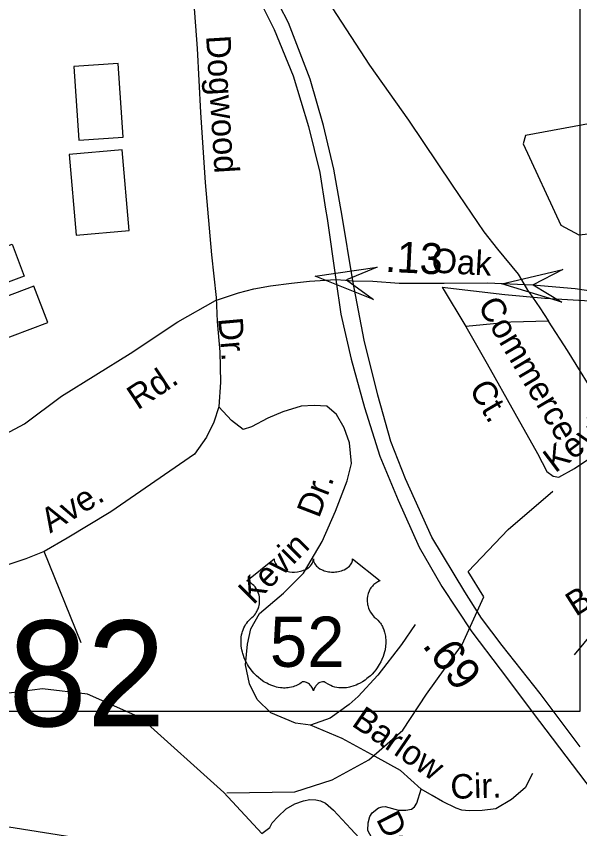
# Model space of a CAD drawing. Extents: x 1547597 to 1699558, y 810033 to 920809.
# Drawn here: x 1624425 to 1626612, y 882486 to 885639 of the extents above; entities that cross this region are included whole.
import ezdxf

# ---------------------------------------------------------------- set-up
doc = ezdxf.new("R2010")
doc.units = 0
for name, color, linetype in [('Exist Cultural Warehouse Building Footprint', 7, 'Continuous'), ('Exist Hydrographic Creek Single Shore', 7, 'Continuous'), ('Exist Hydrographic Misc Water Feature', 7, 'Continuous'), ('Exist Road Non-System Type 51', 7, 'Continuous'), ('Exist Road Non-System Type 51 Label', 7, 'Continuous'), ('Exist Road Primary US Divided Attributed', 7, 'Continuous'), ('Exist Road Primary US Mileage Hundredths English Label', 7, 'Continuous'), ('Exist Road Primary US Shield CELL', 7, 'Continuous'), ('Exist Road Primary US Shield Number Label', 7, 'Continuous'), ('Exist Road Secondary Mileage Hundredths English Label', 7, 'Continuous'), ('Exist Road Secondary Structure Standard Bridge Attributed CELL', 7, 'Continuous'), ('Exist Road Secondary Structure Standard Bridge Number Label', 7, 'Continuous'), ('Exist Road Secondary Type 51 Attributed', 7, 'Continuous'), ('Exist Road Secondary Type 51 Label', 7, 'Continuous'), ('Exist Utilities Electrical Transmission Line', 7, 'Continuous'), ('Prop DSN Text', 7, 'Continuous')]:
    doc.layers.add(name, color=color, linetype=linetype)

msp = doc.modelspace()

# ---------------------------------------------------------------- linework, layer by layer
at = {"layer": 'Exist Cultural Warehouse Building Footprint'}
for points in [[(1624840, 885170.1), (1624820.7, 885455.9), (1624648.3, 885444.3), (1624667.5, 885158.5)], [(1624863.7, 884808.1), (1624836.5, 885121.1), (1624630.4, 885103.2), (1624657.7, 884790.2)], [(1624103.6, 884641.1), (1624409.1, 884755.2), (1624455.6, 884630.6), (1624150.1, 884516.5)], [(1624494, 884592), (1624218.6, 884487.9), (1624272, 884346.7), (1624547.4, 884450.8)]]:
    msp.add_lwpolyline(points, close=True, dxfattribs=at)
at = {"layer": 'Exist Hydrographic Creek Single Shore'}
msp.add_lwpolyline([(1625377.5, 882467.3), (1625230.8, 882626.6), (1624908.8, 882915.5), (1624701.8, 883008.3), (1624526.8, 883028.3), (1624284.8, 882997.1), (1623914.8, 882751.9), (1623638.8, 882691.8), (1623262.8, 882653.5), (1623088.8, 882575), (1622562, 882096.8)], dxfattribs=at)
at = {"layer": 'Exist Hydrographic Misc Water Feature'}
for points in [[(1627930.1, 884913.5), (1627629.1, 885050), (1627210.4, 885186.5), (1627022.3, 885219.5), (1626660.1, 885224.2), (1626401.4, 885177.1), (1626392, 885144.2), (1626537.8, 884828.7), (1626608.4, 884791.1), (1626744.8, 884805.2), (1627389.2, 884833.4), (1627577.3, 884767.5), (1627807.8, 884715.7), (1628024.2, 884729.9), (1628146.5, 884673.4), (1628278.2, 884758.1), (1628452.2, 885120.6), (1628522.8, 885421.9), (1628447.5, 885699.7)], [(1625242.1, 882625), (1625505.9, 882628.4), (1625651.2, 882675.8), (1625793.2, 882753.6), (1625925.1, 882868.7), (1626016.4, 883007.4), (1626155, 883200.3), (1626239.5, 883386.4), (1626178.7, 883484.6), (1626334.2, 883647), (1626506.6, 883795.9)], [(1625377.5, 882467.3), (1625408.9, 882490.8), (1625418.1, 882508), (1625439.6, 882532.1), (1625472.1, 882562.5), (1625505.7, 882582), (1625539.2, 882594.4), (1625564.9, 882599.2), (1625588, 882598.3), (1625605.9, 882594.2), (1625625, 882585), (1625656.2, 882557.6), (1625724, 882484.8), (1625787.9, 882415.4), (1625823.5, 882380.8), (1625836.1, 882364), (1625839.8, 882350.5), (1625838.4, 882336.5), (1625831.2, 882325), (1625813.1, 882313), (1625798.2, 882306.7), (1625750.7, 882306), (1625535.2, 882310.6)]]:
    msp.add_lwpolyline(points, dxfattribs=at)
at = {"layer": 'Exist Road Non-System Type 51'}
for p, q in [((1626078, 884587.5), (1626169.7, 884434.6)), ((1624676.5, 883207), (1624533.9, 883561.4))]:
    msp.add_line(p, q, dxfattribs=at)
for points in [[(1625094.7, 885996.3), (1625103.1, 885844.4), (1625127.4, 885514.1), (1625140.5, 885266.1), (1625157.6, 884994), (1625182.5, 884713.7), (1625200.6, 884547.7)], [(1626414.3, 884570.1), (1626374.5, 884638.9), (1626293.7, 884735.2), (1626240.6, 884802.4), (1626118.3, 884983.2), (1625949, 885236.1), (1625797.5, 885449.7), (1625652.9, 885672.2), (1625544.6, 885819.2)], [(1626078, 884587.5), (1626320.5, 884559.2), (1626475.7, 884544.7), (1626651.6, 884534.4), (1626793, 884529.9)], [(1626414.3, 884570.1), (1626457, 884507.4), (1626490.6, 884455.4)], [(1625200.6, 884547.7), (1625204.3, 884455.1), (1625214.9, 884337.1), (1625217.7, 884218.9), (1625210.6, 884123)], [(1626490.6, 884455.4), (1626343.9, 884452.4), (1626169.7, 884434.6)], [(1626765.6, 884000.4), (1626692.3, 884135), (1626563.9, 884342.3), (1626490.6, 884455.4)], [(1626169.7, 884434.6), (1626252.2, 884290.9), (1626359.2, 884098.3), (1626447.8, 883942.3), (1626484.5, 883872), (1626508.9, 883853.6), (1626530.3, 883850.6), (1626591.4, 883884.2), (1626646.5, 883920.9), (1626713.7, 883969.8), (1626765.6, 884000.4)], [(1625210.6, 884123), (1625191.9, 884063.4), (1625163.4, 884005.7), (1625116.6, 883940.2), (1624792.3, 883716.1), (1624623.3, 883614), (1624533.9, 883561.4)], [(1625566.7, 882887.5), (1625508.8, 882896), (1625413.2, 882935.2), (1625359.8, 882987.7), (1625330.6, 883047.9), (1625315.3, 883122.1), (1625322.3, 883202), (1625335, 883262), (1625369.6, 883321.5), (1625462.5, 883400.5), (1625539.3, 883477.6), (1625612.6, 883600.7), (1625663.8, 883718), (1625709, 883835.5), (1625725.8, 883903.2), (1625718.6, 883983.4), (1625697.4, 884041.5), (1625668, 884093.9), (1625630.3, 884126.3), (1625580.5, 884128.9), (1625530.4, 884125.5), (1625460.1, 884104.3), (1625402, 884078.9), (1625337.7, 884045.6), (1625305.5, 884036), (1625259.9, 884070.6), (1625210.6, 884123)], [(1624533.9, 883561.4), (1624462.7, 883533), (1624412.4, 883516.5), (1624285.9, 883475.8), (1624117.8, 883445.8), (1623961.7, 883433.6), (1623811.6, 883415.2), (1623721.5, 883392.2), (1623672.5, 883366.4), (1623552.3, 883290.2), (1623445.5, 883211.5), (1623355, 883162.5), (1623196.9, 883130.3), (1623027.4, 883114.9)], [(1627049.8, 883535.6), (1626992.1, 883497.7), (1626873.4, 883425.1), (1626786.8, 883370.2), (1626730.4, 883322.7), (1626665.5, 883251.6), (1626590.6, 883160.4)], [(1625972.7, 883278.7), (1625919.9, 883201.3), (1625828.6, 883082.3), (1625751.9, 882999.2), (1625717.4, 882967.6), (1625642.9, 882914.5), (1625566.7, 882887.5)], [(1625995.7, 882638.6), (1625916.5, 882711.5), (1625817.2, 882766.5), (1625689.9, 882835.9), (1625566.7, 882887.5)], [(1626428, 882699.7), (1626399.4, 882644), (1626346.9, 882598.7), (1626286.5, 882563.3), (1626232.5, 882555.9), (1626182.5, 882554.6), (1626154.7, 882557.1), (1626132.7, 882565), (1626079, 882591.7), (1626038.8, 882614.7), (1625995.7, 882638.6)], [(1626066.7, 881264.1), (1626062.1, 881340.8), (1626072.4, 881460.1), (1626072, 881596), (1626069.3, 881710), (1626054.6, 881832.1), (1626026.2, 881972.4), (1625981.9, 882117), (1625935.1, 882215.4), (1625888.1, 882318), (1625819.4, 882424.7), (1625789.9, 882478.9), (1625790.1, 882509.1), (1625796.6, 882533.2), (1625806.7, 882546.8), (1625830.9, 882566.5), (1625845.6, 882571.2), (1625857.1, 882572.2), (1625908.8, 882557.5), (1625936.8, 882557.4), (1625958.7, 882561.1), (1625971.1, 882570.9), (1625979, 882584.7), (1625995.7, 882638.6)]]:
    msp.add_lwpolyline(points, dxfattribs=at)
at = {"layer": 'Exist Road Primary US Divided Attributed'}
for points in [[(1623587.4, 887213.4), (1623697, 887101.5), (1623802.6, 887009.2), (1623896.1, 886938.8), (1623973.9, 886889.5), (1624121.8, 886808.2), (1624293.1, 886715.8), (1624477, 886618.8), (1624610, 886534.3), (1624713.3, 886463.9), (1624827, 886374.5), (1624989.3, 886226.4), (1625103.4, 886096), (1625240.8, 885914), (1625369.2, 885703.3), (1625426.1, 885588.6), (1625499.2, 885408.3), (1625559.8, 885212), (1625602.6, 885033.5), (1625624.9, 884890.9), (1625631.5, 884854.7), (1625664.9, 884617.2)], [(1625731.3, 884612.1), (1625688.1, 884871.4), (1625682.8, 884900.1), (1625657.9, 885045.9), (1625616.9, 885215.5), (1625565.2, 885395.8), (1625481.4, 885613.6), (1625412, 885749.7), (1625301.4, 885935.4), (1625171.2, 886108.5), (1625048.5, 886250.3), (1624978.1, 886327), (1624869.7, 886418.6), (1624747.7, 886515.6), (1624707, 886546.1), (1624674.9, 886567.2)], [(1625664.9, 884617.2), (1625684, 884482.7), (1625725.3, 884308), (1625776.2, 884120.5), (1625835.9, 883931.5), (1625907.1, 883761), (1625989.1, 883579), (1626076.5, 883425.4), (1626192.8, 883250.3), (1626303.4, 883104.5), (1626455.1, 882902), (1626684, 882600.3), (1626844.5, 882379), (1626916.9, 882285.9)], [(1626612.7, 882803.8), (1626457.5, 883010.9), (1626310.2, 883196.9), (1626230.5, 883302.7), (1626165.7, 883405.8), (1626037.5, 883617.2), (1625935.8, 883843.9), (1625878.7, 883988.5), (1625828.8, 884168.8), (1625775.4, 884381.6), (1625731.3, 884612.1)]]:
    msp.add_lwpolyline(points, dxfattribs=at)
at = {"layer": 'Exist Road Primary US Shield CELL'}
msp.add_lwpolyline([(1625426.1, 883532.7), (1625426.4, 883528.3), (1625427.5, 883523.1), (1625428.3, 883520.4), (1625430.7, 883515.3), (1625434.7, 883509.2), (1625440.4, 883503.2), (1625446.7, 883498), (1625451, 883495.2), (1625458.2, 883491.3), (1625466.4, 883487.9), (1625475.6, 883485.2), (1625484.9, 883483.4), (1625495.2, 883482.2), (1625505.3, 883482), (1625516.2, 883482.9), (1625528.3, 883485.2), (1625533.8, 883486.6), (1625540.1, 883488.8), (1625545.8, 883491.1), (1625552.2, 883494.5), (1625557.3, 883497.8), (1625561.2, 883500.7), (1625566.9, 883506.1), (1625571.4, 883511.7), (1625573.3, 883514.8), (1625574.9, 883517.8), (1625577.1, 883524.2), (1625577.8, 883527.1), (1625578.2, 883532.9), (1625578.6, 883528), (1625579.1, 883524.9), (1625579.9, 883521.9), (1625581.1, 883518.7), (1625583.4, 883514.2), (1625585.9, 883510.4), (1625590.6, 883504.8), (1625593.6, 883502.1), (1625596.3, 883499.9), (1625603.5, 883494.9), (1625612, 883490.6), (1625616.1, 883488.8), (1625620.4, 883487.3), (1625625.8, 883485.7), (1625631.4, 883484.4), (1625636.9, 883483.4), (1625642.5, 883482.6), (1625648.3, 883482.2), (1625653, 883482), (1625658.8, 883482.1), (1625664.1, 883482.4), (1625669.6, 883483), (1625675.6, 883484), (1625680.4, 883485.1), (1625686.8, 883486.8), (1625692.6, 883488.9), (1625697.7, 883491.1), (1625704.3, 883494.5), (1625709.6, 883497.9), (1625713.5, 883501), (1625718.2, 883505.3), (1625722.6, 883510.4), (1625725.1, 883514.1), (1625726.9, 883517.9), (1625728.6, 883521.9), (1625729.7, 883526.2), (1625730.2, 883529.9), (1625730.3, 883533.1), (1625836.6, 883448.4), (1625834.1, 883447.4), (1625828.3, 883444.6), (1625823.7, 883441.9), (1625816.4, 883436.8), (1625813.3, 883433.9), (1625810.1, 883431), (1625807.2, 883427.8), (1625804.7, 883424.9), (1625801.6, 883420.6), (1625798.8, 883416.3), (1625796.1, 883411.6), (1625794.2, 883407.6), (1625790.9, 883399), (1625789.3, 883393.6), (1625788.3, 883389), (1625787.1, 883379.5), (1625786.8, 883375), (1625786.8, 883370.6), (1625787, 883365.9), (1625787.5, 883361.3), (1625788.3, 883356.6), (1625789, 883352.5), (1625790.3, 883347.4), (1625792.2, 883341.5), (1625794.5, 883335.8), (1625799.4, 883326.5), (1625805.7, 883317.1), (1625810.1, 883311.9), (1625814.5, 883307.3), (1625821.1, 883301.8), (1625824.6, 883298.7), (1625828.7, 883294.6), (1625835.3, 883286.9), (1625838, 883283.2), (1625840.8, 883279.1), (1625843.3, 883274.9), (1625845.8, 883270.4), (1625847.8, 883266.4), (1625851.5, 883257.3), (1625854.3, 883248.5), (1625855.5, 883243.8), (1625857.5, 883233.4), (1625858.3, 883228.3), (1625859.1, 883218.1), (1625859.1, 883205.8), (1625858.2, 883194.1), (1625856, 883180.5), (1625854.1, 883172.3), (1625851.3, 883162.8), (1625848.6, 883154.6), (1625843.8, 883142.5), (1625839.5, 883133.7), (1625833.9, 883123.4), (1625830.1, 883117.2), (1625825.6, 883110.5), (1625820, 883102.9), (1625813.5, 883094.7), (1625805.7, 883086.1), (1625799.3, 883079.7), (1625791, 883072.3), (1625786, 883068.2), (1625778.9, 883062.8), (1625769.1, 883056.3), (1625759.4, 883050.7), (1625751.2, 883046.5), (1625743.9, 883043.3), (1625734.5, 883039.7), (1625718.8, 883035.4), (1625713.1, 883034.2), (1625706.3, 883033.2), (1625700, 883032.6), (1625693.8, 883032.2), (1625685.5, 883032.2), (1625677.3, 883032.8), (1625669.5, 883034), (1625661.4, 883035.7), (1625652.9, 883038.2), (1625645.3, 883041.2), (1625637.5, 883045), (1625624.3, 883053.3), (1625620.5, 883055.3), (1625618.4, 883055.9), (1625613.3, 883056.1), (1625608.5, 883055.1), (1625603.6, 883053.2), (1625600.7, 883051.6), (1625596.8, 883049), (1625593.8, 883046.6), (1625590.1, 883043.2), (1625587.6, 883040.3), (1625585.7, 883038), (1625582, 883032.2), (1625580.7, 883029.4), (1625579.3, 883025.9), (1625578.1, 883020.6), (1625576.4, 883027.2), (1625574.5, 883031.6), (1625572.2, 883035.4), (1625569.8, 883038.7), (1625566.1, 883043), (1625562.8, 883046.2), (1625558.8, 883049.5), (1625554.5, 883052), (1625551.1, 883053.8), (1625548, 883055), (1625544.1, 883055.9), (1625541, 883056.2), (1625538.4, 883056.1), (1625534.9, 883055.3), (1625530.1, 883051.9), (1625525.5, 883048.7), (1625520.6, 883045.6), (1625514.7, 883042.5), (1625510.3, 883040.5), (1625505.2, 883038.5), (1625499.2, 883036.5), (1625492.6, 883034.8), (1625485.9, 883033.5), (1625480, 883032.5), (1625473.7, 883032), (1625468, 883031.8), (1625462, 883031.8), (1625456.4, 883032.3), (1625450, 883032.8), (1625441.9, 883034), (1625435.3, 883035.5), (1625428.2, 883037.4), (1625421, 883039.7), (1625413.3, 883042.6), (1625403.6, 883046.8), (1625396.9, 883050.3), (1625386.3, 883056.4), (1625373.9, 883065), (1625364.5, 883072.6), (1625357.6, 883078.8), (1625347.5, 883089.1), (1625341.6, 883095.8), (1625332.3, 883107.9), (1625326.3, 883116.6), (1625322.5, 883123), (1625316.8, 883133.3), (1625313.7, 883139.8), (1625309.7, 883149.2), (1625306.5, 883157.8), (1625303.9, 883166), (1625302.5, 883171.2), (1625300.5, 883180.3), (1625299.2, 883186.8), (1625298, 883195.6), (1625297.4, 883205), (1625297.3, 883213.6), (1625297.5, 883220.7), (1625298.3, 883229.1), (1625299.7, 883237.9), (1625301.4, 883245.5), (1625302.9, 883251), (1625305.2, 883257.7), (1625308.2, 883265), (1625311.7, 883272), (1625315, 883277.9), (1625319.3, 883284.2), (1625323.4, 883289.5), (1625328.8, 883295.4), (1625334.5, 883300.8), (1625339.7, 883305), (1625345.8, 883311), (1625349, 883314.7), (1625352.9, 883319.8), (1625355.9, 883324.5), (1625358.4, 883328.7), (1625361.6, 883334.9), (1625363.6, 883339.5), (1625366, 883346.7), (1625367.2, 883351.7), (1625368.5, 883358.2), (1625369.3, 883364.3), (1625369.6, 883371.9), (1625369.4, 883378.2), (1625368.6, 883385.5), (1625367.2, 883392.5), (1625365.6, 883398.7), (1625362.9, 883405.7), (1625360.5, 883410.9), (1625356.4, 883417.9), (1625351.9, 883424.3), (1625347.2, 883429.6), (1625342.5, 883434.3), (1625338, 883437.8), (1625333.7, 883440.9), (1625328.3, 883444.2), (1625323.1, 883446.7), (1625319.8, 883448.1)], close=True, dxfattribs=at)
at = {"layer": 'Exist Road Secondary Structure Standard Bridge Attributed CELL'}
for points in [[(1625811.6, 884540.6), (1625584.8, 884630.1), (1625826, 884666), (1625706, 884616.2)], [(1626542.1, 884529.9), (1626308.9, 884601.2), (1626546.5, 884656), (1626430.7, 884596.9)]]:
    msp.add_lwpolyline(points, close=True, dxfattribs=at)
at = {"layer": 'Exist Road Secondary Type 51 Attributed'}
for points in [[(1622958.2, 883668), (1623118.7, 883733.5), (1623297.4, 883811.5), (1623379, 883826.1), (1623482.9, 883835.3), (1623684.6, 883859.7), (1623901.6, 883890.3), (1624060.5, 883902.6), (1624155.2, 883920.9), (1624243.8, 883945.4), (1624308.7, 883977.8), (1624457, 884057.2), (1624600.7, 884164.6), (1624867.3, 884330.9), (1625051.6, 884453.4), (1625198.9, 884535.8), (1625287.5, 884566.4), (1625347.1, 884581.4), (1625411.2, 884593.6), (1625493.7, 884602.8), (1625563.2, 884611.8), (1625664.9, 884617.2)], [(1625664.9, 884617.2), (1625702.3, 884615.4), (1625731.3, 884612.1)], [(1625731.3, 884612.1), (1625809.3, 884611), (1625911, 884602.9), (1626085.3, 884603.1), (1626252.5, 884604.1), (1626429.2, 884596.8)], [(1626429.2, 884596.8), (1626593.9, 884582.1), (1626856.1, 884544.3), (1627084.1, 884517.1), (1627291.8, 884503.4), (1627384.1, 884495.1), (1627483.2, 884483.5), (1627554.5, 884469.4), (1627589.1, 884457.8), (1627686.4, 884428.5), (1627846.3, 884372.4), (1628086.2, 884287.4), (1628242.4, 884231.3)]]:
    msp.add_lwpolyline(points, dxfattribs=at)
at = {"layer": 'Exist Utilities Electrical Transmission Line'}
msp.add_lwpolyline([(1623616.3, 882448.8), (1623734.7, 882487.4), (1623959.6, 882572.7), (1624053.1, 882547.8), (1624729.5, 882440)], dxfattribs=at)
at = {"layer": 'Prop DSN Text'}
msp.add_lwpolyline([(1626611.4, 896210.8), (1626611.4, 882941.2), (1617615.4, 882941.2), (1617615.4, 896210.8)], close=True, dxfattribs=at)

# ---------------------------------------------------------------- texts
at = {"layer": 'Exist Road Non-System Type 51 Label'}
for s, rotation, p in [('Dogwood', 273.5931, (1625161.5, 885562.9)), ('Commerce', 300.6483, (1626213.4, 884516.3)), ('Dr.', 275.0819, (1625208.4, 884466.4)), ('Ct.', 300.6483, (1626180, 884193.3)), ('Kevin', 37.0888, (1626516.4, 883864.3)), ('Dr.', 68.9622, (1625599.6, 883688)), ('Ave.', 31.125, (1624556.6, 883631.2)), ('Kevin', 45.1038, (1625344.8, 883352.1)), ('Barlow', 32.3715, (1626596.2, 883307.6)), ('Barlow', 325.6262, (1625722.5, 882888)), ('Cir.', 1.5844, (1626111.1, 882601.5)), ('Della', 296.8709, (1625819.7, 882522.8))]:
    msp.add_text(s, height=95, rotation=rotation, dxfattribs=at).set_placement(p)
at = {"layer": 'Exist Road Primary US Mileage Hundredths English Label'}
msp.add_text('.69', height=125, rotation=307.1982, dxfattribs=at).set_placement((1625997.7, 883197.1))
at = {"layer": 'Exist Road Primary US Shield Number Label'}
msp.add_text('52', height=195, dxfattribs=at).set_placement((1625409, 883114))
at = {"layer": 'Exist Road Secondary Mileage Hundredths English Label'}
msp.add_text('.13', height=120, rotation=357.1165, dxfattribs=at).set_placement((1625854.7, 884648))
at = {"layer": 'Exist Road Secondary Structure Standard Bridge Number Label'}
msp.add_text('282', height=410.1, dxfattribs=at).set_placement((1624089.4, 882883.4))
at = {"layer": 'Exist Road Secondary Type 51 Label'}
for s, rotation, p in [('Oak', 356.8224, (1626034.5, 884644.9)), ('Rd.', 33.4435, (1624896.1, 884108.9))]:
    msp.add_text(s, height=95, rotation=rotation, dxfattribs=at).set_placement(p)

doc.saveas('drawing.dxf')
